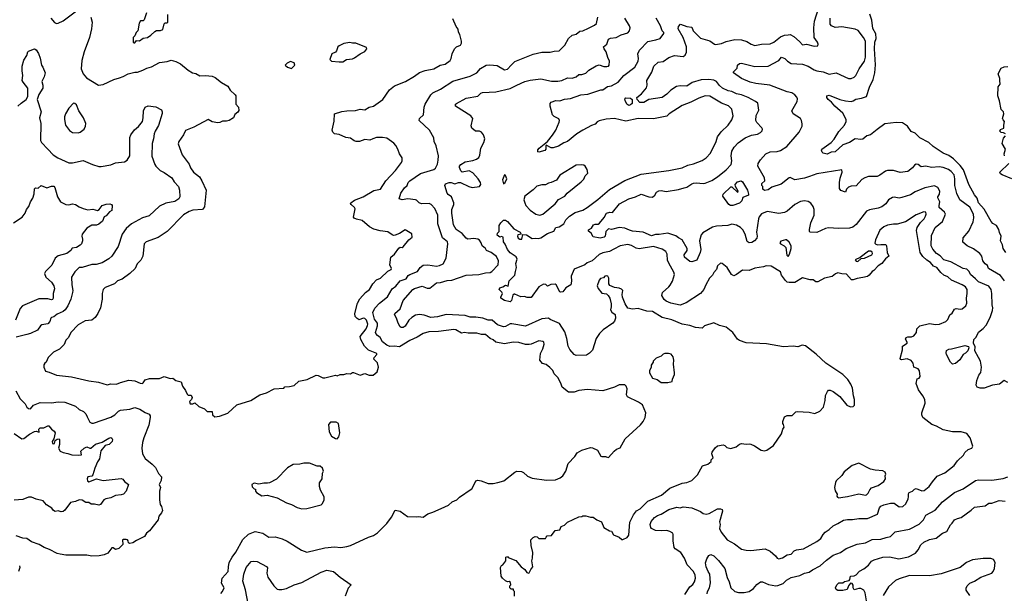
# Model space of a CAD drawing. Extents: x 1678759 to 1859541, y 384609 to 522867.
# Tile 457 of 466: x 1809641 to 1819946, y 500866 to 506871. Entities that reach past the tile are written whole.
import ezdxf

# ---------------------------------------------------------------- set-up
doc = ezdxf.new("R2010")
doc.units = 0

msp = doc.modelspace()

# ---------------------------------------------------------------- linework, layer by layer
at = {"layer": '0CON20XD'}
for points in [[(1819985, 503072), (1819945, 503093), (1819895, 503056), (1819824, 503046), (1819735, 503014), (1819695, 503013), (1819662, 503025), (1819653, 503045), (1819658, 503095), (1819679, 503151), (1819702, 503178), (1819708, 503235), (1819696, 503296), (1819675, 503333), (1819638, 503405), (1819641, 503445), (1819624, 503484), (1819628, 503522), (1819651, 503549), (1819675, 503599), (1819725, 503637), (1819756, 503674), (1819798, 503755), (1819823, 503827), (1819828, 503855), (1819819, 503885), (1819816, 504006), (1819809, 504045), (1819783, 504083), (1819675, 504125), (1819645, 504158), (1819592, 504202), (1819577, 504235), (1819555, 504258), (1819515, 504266), (1819386, 504336), (1819315, 504357), (1819275, 504398), (1819237, 504425), (1819198, 504468), (1819182, 504505), (1819183, 504613), (1819223, 504695), (1819301, 504759), (1819330, 504835), (1819321, 504855), (1819266, 504906), (1819264, 504925), (1819272, 504965), (1819249, 505005), (1819249, 505015), (1819269, 505045), (1819271, 505075), (1819252, 505115), (1819215, 505130), (1819115, 505111), (1819015, 505068), (1818965, 505038), (1818875, 505009), (1818845, 505004), (1818795, 505013), (1818775, 505010), (1818735, 504984), (1818705, 504944), (1818665, 504913), (1818625, 504897), (1818535, 504882), (1818504, 504866), (1818395, 504728), (1818361, 504699), (1818325, 504689), (1818210, 504685), (1818105, 504693), (1818074, 504686), (1817985, 504643), (1817915, 504647), (1817909, 504655), (1817909, 504675), (1817923, 504745), (1817955, 504825), (1817955, 504885), (1817947, 504915), (1817920, 504950), (1817895, 504967), (1817855, 504974), (1817815, 504966), (1817755, 504937), (1817674, 504865), (1817645, 504851), (1817585, 504843), (1817466, 504864), (1817405, 504838), (1817382, 504808), (1817373, 504787), (1817354, 504645), (1817359, 504605), (1817355, 504585), (1817332, 504555), (1817305, 504538), (1817275, 504534), (1817255, 504549), (1817233, 504625), (1817209, 504671), (1817186, 504696), (1817145, 504721), (1817095, 504729), (1817052, 504718), (1816935, 504708), (1816891, 504699), (1816791, 504639), (1816773, 504617), (1816757, 504555), (1816770, 504465), (1816764, 504435), (1816730, 504355), (1816675, 504336), (1816655, 504339), (1816601, 504385), (1816595, 504408), (1816626, 504455), (1816626, 504475), (1816576, 504565), (1816535, 504587), (1816509, 504609), (1816425, 504636), (1816335, 504621), (1816295, 504623), (1816255, 504609), (1816165, 504647), (1816055, 504657), (1816022, 504668), (1815975, 504687), (1815915, 504697), (1815835, 504673), (1815805, 504682), (1815775, 504652), (1815770, 504605), (1815760, 504595), (1815715, 504583), (1815645, 504597), (1815624, 504635), (1815595, 504658), (1815595, 504672), (1815625, 504687), (1815646, 504724), (1815665, 504732), (1815695, 504732), (1815709, 504741), (1815759, 504801), (1815784, 504845), (1815817, 504857), (1815845, 504852), (1815918, 504942), (1816015, 504996), (1816085, 505017), (1816144, 505046), (1816225, 505016), (1816265, 505014), (1816289, 505035), (1816306, 505065), (1816331, 505079), (1816355, 505082), (1816408, 505072), (1816536, 505094), (1816595, 505111), (1816622, 505118), (1816675, 505153), (1816695, 505160), (1816725, 505163), (1816795, 505156), (1816815, 505161), (1816885, 505187), (1816945, 505225), (1817035, 505299), (1817086, 505355), (1817096, 505395), (1817089, 505445), (1817096, 505495), (1817118, 505535), (1817160, 505580), (1817235, 505634), (1817299, 505661), (1817365, 505674), (1817395, 505689), (1817412, 505708), (1817414, 505725), (1817408, 505738), (1817355, 505796), (1817345, 505815), (1817351, 505869), (1817376, 505925), (1817366, 505996), (1817344, 506015), (1817265, 506057), (1817195, 506083), (1817145, 506093), (1817095, 506119), (1817055, 506125), (1816996, 506155), (1816965, 506182), (1816933, 506223), (1816907, 506237), (1816855, 506245), (1816775, 506241), (1816678, 506212), (1816625, 506175), (1816555, 506180), (1816515, 506173), (1816455, 506133), (1816415, 506092), (1816365, 506055), (1816225, 506036), (1816175, 506004), (1816133, 506005), (1816103, 506035), (1816102, 506055), (1816148, 506095), (1816201, 506159), (1816209, 506185), (1816206, 506235), (1816259, 506321), (1816280, 506385), (1816325, 506426), (1816375, 506432), (1816435, 506475), (1816493, 506495), (1816585, 506484), (1816605, 506501), (1816620, 506530), (1816621, 506585), (1816587, 506685), (1816532, 506775), (1816535, 506800), (1816557, 506823), (1816625, 506800), (1816675, 506791), (1816689, 506755), (1816765, 506678), (1816865, 506648), (1816912, 506615), (1816925, 506612), (1816985, 506623), (1817035, 506644), (1817125, 506662), (1817195, 506659), (1817253, 506643), (1817296, 506615), (1817335, 506600), (1817405, 506615), (1817495, 506618), (1817535, 506634), (1817605, 506692), (1817645, 506708), (1817683, 506713), (1817706, 506716), (1817745, 506696), (1817804, 506644), (1817835, 506609), (1817875, 506614), (1817955, 506594), (1817994, 506596), (1817998, 506615), (1817993, 506635), (1817957, 506685), (1817953, 506785), (1817960, 506855), (1818029, 507075)], [(1809967, 506885), (1810005, 506840), (1810025, 506831), (1810045, 506834), (1810095, 506859), (1810265, 506984)], [(1810967, 506943), (1810945, 506870), (1810935, 506860), (1810905, 506858), (1810892, 506835), (1810878, 506755), (1810860, 506735), (1810848, 506702), (1810830, 506685), (1810830, 506635), (1810835, 506630), (1810845, 506630), (1810865, 506652), (1810895, 506650), (1810932, 506678), (1810978, 506685), (1811015, 506707), (1811054, 506746), (1811074, 506756), (1811115, 506758), (1811141, 506769), (1811155, 506828), (1811165, 506837), (1811185, 506838), (1811190, 506845), (1811193, 506925)], [(1819963, 504435), (1819933, 504475), (1819928, 504515), (1819908, 504555), (1819914, 504605), (1819895, 504642), (1819890, 504675), (1819864, 504715), (1819825, 504739), (1819808, 504758), (1819735, 504888), (1819677, 504955), (1819664, 505004), (1819635, 505036), (1819576, 505145), (1819518, 505298), (1819485, 505343), (1819415, 505415), (1819365, 505450), (1819305, 505475), (1819203, 505543), (1819155, 505584), (1819064, 505634), (1819015, 505682), (1818970, 505700), (1818934, 505755), (1818880, 505790), (1818816, 505796), (1818695, 505779), (1818615, 505722), (1818545, 505666), (1818509, 505655), (1818465, 505621), (1818445, 505616), (1818385, 505622), (1818325, 505585), (1818258, 505562), (1818175, 505489), (1818136, 505484), (1818094, 505464), (1818050, 505475), (1818040, 505485), (1818033, 505505), (1818038, 505515), (1818136, 505584), (1818165, 505620), (1818215, 505700), (1818275, 505766), (1818292, 505805), (1818291, 505825), (1818255, 505891), (1818174, 505965), (1818139, 506009), (1818104, 506035), (1818090, 506055), (1818088, 506075), (1818115, 506082), (1818225, 506034), (1818285, 506021), (1818345, 506016), (1818365, 506021), (1818392, 506038), (1818452, 506048), (1818505, 506067), (1818535, 506165), (1818575, 506246), (1818592, 506315), (1818598, 506398), (1818587, 506565), (1818592, 506635), (1818606, 506675), (1818603, 506723), (1818569, 506779), (1818561, 506865), (1818539, 506929)], [(1810386, 506896), (1810399, 506845), (1810393, 506775), (1810372, 506685), (1810316, 506535), (1810292, 506445), (1810286, 506355), (1810304, 506304), (1810341, 506261), (1810466, 506186), (1810516, 506194), (1810628, 506245), (1810687, 506263), (1810724, 506276), (1810775, 506304), (1810845, 506322), (1810875, 506323), (1810929, 506341), (1810973, 506365), (1811022, 506378), (1811105, 506421), (1811185, 506434), (1811225, 506447), (1811275, 506433), (1811325, 506407), (1811405, 506341), (1811450, 506315), (1811485, 506308), (1811525, 506282), (1811585, 506287), (1811655, 506278), (1811686, 506266), (1811752, 506212), (1811818, 506175), (1811844, 506134), (1811898, 506085), (1811903, 506073), (1811902, 505985), (1811932, 505955), (1811935, 505920), (1811926, 505904), (1811892, 505878), (1811880, 505845), (1811835, 505817), (1811805, 505808), (1811765, 505808), (1811737, 505793), (1811715, 505792), (1811655, 505800), (1811615, 505827), (1811464, 505746), (1811375, 505712), (1811354, 505665), (1811306, 505594), (1811301, 505571), (1811340, 505455), (1811415, 505360), (1811430, 505320), (1811459, 505275), (1811522, 505225), (1811548, 505185), (1811594, 505085), (1811577, 504913), (1811555, 504884), (1811455, 504878), (1811415, 504862), (1811355, 504827), (1811185, 504652), (1811089, 504591), (1810966, 504546), (1810944, 504525), (1810931, 504395), (1810908, 504355), (1810871, 504315), (1810850, 504265), (1810795, 504214), (1810715, 504156), (1810665, 504137), (1810635, 504106), (1810535, 504066), (1810516, 504045), (1810504, 504005), (1810504, 503945), (1810488, 503855), (1810460, 503795), (1810431, 503755), (1810395, 503726), (1810325, 503720), (1810252, 503678), (1810178, 503595), (1810152, 503545), (1810124, 503515), (1810108, 503472), (1810057, 503423), (1809995, 503389), (1809940, 503335), (1809918, 503285), (1809904, 503276), (1809893, 503257), (1809893, 503235), (1809912, 503192), (1809950, 503180), (1810028, 503148), (1810185, 503131), (1810365, 503089), (1810465, 503078), (1810555, 503049), (1810595, 503059), (1810655, 503057), (1810695, 503074), (1810785, 503098), (1810845, 503092), (1810902, 503065), (1810925, 503061), (1810935, 503068), (1810955, 503100), (1811000, 503115), (1811105, 503114), (1811155, 503136), (1811215, 503116), (1811245, 503117), (1811277, 503095), (1811330, 503080), (1811346, 503036), (1811378, 502988), (1811395, 502950), (1811405, 502940), (1811435, 502940), (1811440, 502935), (1811448, 502915), (1811440, 502895), (1811420, 502875), (1811425, 502850), (1811455, 502850), (1811475, 502860), (1811515, 502820), (1811577, 502797), (1811605, 502770), (1811655, 502770), (1811660, 502735), (1811682, 502712), (1811731, 502719), (1811818, 502752), (1811915, 502838), (1812060, 502885), (1812155, 502944), (1812226, 502964), (1812305, 503007), (1812405, 503012), (1812415, 503028), (1812465, 503030), (1812515, 503042), (1812564, 503086), (1812650, 503105), (1812745, 503150), (1812766, 503146), (1812813, 503123), (1812835, 503123), (1812945, 503148), (1812965, 503142), (1812995, 503158), (1813035, 503158), (1813065, 503168), (1813105, 503162), (1813123, 503177), (1813135, 503178), (1813205, 503148), (1813255, 503168), (1813298, 503148), (1813342, 503148), (1813382, 503185), (1813398, 503235), (1813385, 503280), (1813348, 503318), (1813350, 503335), (1813380, 503365), (1813380, 503375), (1813291, 503411), (1813251, 503455), (1813213, 503523), (1813205, 503555), (1813266, 503635), (1813282, 503668), (1813284, 503685), (1813272, 503725), (1813255, 503743), (1813235, 503745), (1813195, 503730), (1813172, 503742), (1813151, 503765), (1813150, 503795), (1813178, 503905), (1813201, 503949), (1813260, 504015), (1813304, 504046), (1813337, 504105), (1813375, 504146), (1813417, 504165), (1813493, 504237), (1813528, 504255), (1813533, 504265), (1813514, 504305), (1813527, 504385), (1813565, 504415), (1813610, 504480), (1813625, 504489), (1813645, 504486), (1813655, 504492), (1813715, 504567), (1813748, 504595), (1813745, 504630), (1813675, 504672), (1813618, 504632), (1813570, 504615), (1813555, 504612), (1813538, 504618), (1813495, 504650), (1813415, 504660), (1813348, 504678), (1813304, 504704), (1813225, 504770), (1813165, 504781), (1813142, 504792), (1813134, 504804), (1813152, 504892), (1813145, 504906), (1813110, 504935), (1813104, 504945), (1813106, 504955), (1813145, 504981), (1813235, 505015), (1813349, 505081), (1813419, 505095), (1813475, 505185), (1813575, 505291), (1813636, 505375), (1813644, 505395), (1813643, 505425), (1813617, 505465), (1813600, 505515), (1813579, 505555), (1813558, 505578), (1813485, 505629), (1813437, 505637), (1813375, 505638), (1813337, 505623), (1813305, 505609), (1813255, 505617), (1813197, 505597), (1813164, 505594), (1813142, 505602), (1813105, 505630), (1813055, 505637), (1812985, 505670), (1812935, 505676), (1812919, 505695), (1812912, 505715), (1812933, 505807), (1812937, 505885), (1813012, 505908), (1813065, 505918), (1813155, 505921), (1813206, 505934), (1813253, 505927), (1813300, 505955), (1813345, 505966), (1813443, 506037), (1813513, 506135), (1813565, 506180), (1813680, 506225), (1813775, 506278), (1813825, 506318), (1813885, 506339), (1813975, 506358), (1814043, 506395), (1814094, 506406), (1814146, 506445), (1814158, 506465), (1814166, 506514), (1814192, 506565), (1814214, 506586), (1814255, 506603), (1814266, 506625), (1814266, 506646), (1814249, 506715), (1814235, 506740), (1814232, 506772), (1814210, 506800), (1814175, 506878)], [(1813801, 503549), (1813725, 503514), (1813615, 503445), (1813565, 503452), (1813515, 503450), (1813485, 503462), (1813437, 503497), (1813415, 503545), (1813385, 503565), (1813368, 503585), (1813366, 503596), (1813385, 503665), (1813385, 503695), (1813356, 503735), (1813338, 503805), (1813358, 503852), (1813408, 503905), (1813490, 503970), (1813541, 504055), (1813579, 504081), (1813625, 504136), (1813685, 504159), (1813708, 504192), (1813725, 504205), (1813805, 504234), (1813833, 504277), (1813865, 504302), (1813914, 504304), (1814005, 504292), (1814034, 504296), (1814075, 504315), (1814104, 504375), (1814123, 504525), (1814118, 504545), (1814066, 504586), (1814018, 504735), (1814016, 504825), (1813987, 504895), (1813947, 504935), (1813928, 504945), (1813845, 504943), (1813823, 504953), (1813795, 504981), (1813785, 504984), (1813705, 504994), (1813645, 504984), (1813612, 504995), (1813631, 505055), (1813668, 505112), (1813696, 505135), (1813708, 505165), (1813725, 505185), (1813835, 505262), (1813975, 505304), (1813992, 505315), (1814013, 505357), (1814021, 505401), (1814025, 505444), (1814000, 505550), (1813980, 505595), (1813974, 505635), (1813929, 505715), (1813823, 505815), (1813827, 505835), (1813866, 505874), (1813874, 505954), (1813886, 505985), (1813945, 506084), (1813966, 506105), (1814045, 506142), (1814175, 506227), (1814355, 506280), (1814426, 506315), (1814465, 506361), (1814525, 506396), (1814562, 506398), (1814640, 506390), (1814715, 506346), (1814745, 506354), (1814785, 506394), (1814825, 506432), (1815015, 506511), (1815105, 506529), (1815195, 506529), (1815235, 506540), (1815288, 506545), (1815347, 506605), (1815386, 506674), (1815425, 506710), (1815465, 506720), (1815505, 506749), (1815535, 506754), (1815595, 506782), (1815657, 506813), (1815678, 506832), (1815692, 506898)], [(1816625, 502027), (1816675, 502046), (1816734, 502105), (1816788, 502202), (1816845, 502218), (1816880, 502245), (1816880, 502265), (1816900, 502285), (1816887, 502325), (1816890, 502345), (1816921, 502389), (1816945, 502410), (1817005, 502420), (1817020, 502415), (1817043, 502393), (1817085, 502382), (1817140, 502400), (1817175, 502427), (1817195, 502433), (1817245, 502427), (1817275, 502430), (1817295, 502428), (1817331, 502411), (1817403, 502363), (1817435, 502358), (1817460, 502365), (1817532, 502415), (1817613, 502535), (1817627, 502585), (1817643, 502607), (1817637, 502635), (1817628, 502645), (1817628, 502665), (1817647, 502713), (1817675, 502728), (1817725, 502728), (1817764, 502766), (1817779, 502771), (1817905, 502763), (1817965, 502750), (1818015, 502773), (1818053, 502815), (1818070, 502885), (1818074, 502936), (1818095, 502980), (1818108, 502992), (1818125, 502992), (1818155, 502978), (1818226, 502926), (1818297, 502837), (1818335, 502818), (1818365, 502820), (1818380, 502835), (1818380, 502895), (1818367, 502935), (1818359, 503015), (1818341, 503055), (1818309, 503105), (1818255, 503155), (1818079, 503275), (1817978, 503368), (1817866, 503456), (1817832, 503462), (1817785, 503447), (1817735, 503454), (1817635, 503448), (1817457, 503477), (1817245, 503489), (1817175, 503512), (1817155, 503527), (1817129, 503561), (1817105, 503598), (1817035, 503653), (1816965, 503670), (1816907, 503697), (1816810, 503665), (1816785, 503640), (1816715, 503647), (1816655, 503671), (1816575, 503683), (1816468, 503728), (1816365, 503755), (1816265, 503816), (1816205, 503818), (1816115, 503846), (1816055, 503839), (1816005, 503850), (1815977, 503895), (1815950, 503965), (1815947, 503995), (1815953, 504035), (1815940, 504050), (1815915, 504062), (1815866, 504066), (1815817, 504087), (1815809, 504105), (1815806, 504165), (1815797, 504185), (1815785, 504191), (1815767, 504185), (1815750, 504170), (1815720, 504160), (1815705, 504143), (1815686, 504084), (1815695, 504057), (1815735, 504008), (1815782, 504002), (1815802, 503985), (1815818, 503955), (1815832, 503895), (1815832, 503865), (1815824, 503834), (1815838, 503808), (1815872, 503785), (1815877, 503745), (1815867, 503715), (1815848, 503695), (1815747, 503623), (1815708, 503585), (1815676, 503534), (1815635, 503412), (1815605, 503380), (1815575, 503360), (1815465, 503356), (1815443, 503365), (1815400, 503420), (1815381, 503455), (1815367, 503535), (1815347, 503605), (1815292, 503692), (1815195, 503731), (1815175, 503745), (1815105, 503739), (1814935, 503664), (1814793, 503687), (1814775, 503687), (1814725, 503658), (1814705, 503655), (1814642, 503675), (1814585, 503726), (1814545, 503726), (1814490, 503745), (1814415, 503758), (1814355, 503758), (1814305, 503776), (1814105, 503785), (1814015, 503759), (1813945, 503752), (1813875, 503778), (1813825, 503784), (1813785, 503777), (1813746, 503755), (1813714, 503726), (1813675, 503664), (1813655, 503648), (1813635, 503647), (1813623, 503655), (1813601, 503695), (1813586, 503746), (1813563, 503783), (1813566, 503795), (1813623, 503845), (1813655, 503931), (1813755, 504045), (1813775, 504058), (1813855, 504083), (1813905, 504060), (1813935, 504059), (1814005, 504115), (1814045, 504119), (1814115, 504141), (1814165, 504144), (1814315, 504197), (1814445, 504202), (1814515, 504220), (1814565, 504225), (1814583, 504235), (1814649, 504305), (1814654, 504345), (1814631, 504391), (1814575, 504432), (1814526, 504456), (1814516, 504475), (1814483, 504503), (1814472, 504535), (1814452, 504562), (1814435, 504573), (1814395, 504581), (1814333, 504575), (1814314, 504585), (1814271, 504631), (1814210, 504675), (1814182, 504725), (1814165, 504845), (1814165, 504885), (1814185, 504935), (1814185, 504955), (1814161, 505015), (1814125, 505041), (1814116, 505055), (1814091, 505135), (1814098, 505152), (1814135, 505168), (1814157, 505167), (1814195, 505153), (1814235, 505166), (1814255, 505166), (1814343, 505123), (1814376, 505114), (1814455, 505124), (1814469, 505145), (1814465, 505168), (1814440, 505205), (1814385, 505267), (1814345, 505287), (1814274, 505274), (1814259, 505289), (1814244, 505325), (1814244, 505336), (1814260, 505355), (1814305, 505384), (1814385, 505397), (1814421, 505409), (1814445, 505428), (1814456, 505454), (1814469, 505525), (1814499, 505585), (1814509, 505625), (1814496, 505666), (1814474, 505695), (1814455, 505704), (1814413, 505705), (1814374, 505735), (1814368, 505758), (1814384, 505835), (1814364, 505865), (1814204, 505965), (1814204, 505985), (1814214, 505995), (1814315, 506049), (1814435, 506071), (1814468, 506102), (1814485, 506110), (1814625, 506117), (1814775, 506151), (1814843, 506187), (1814928, 506222), (1814985, 506238), (1815095, 506252), (1815207, 506227), (1815275, 506228), (1815315, 506234), (1815375, 506263), (1815425, 506258), (1815466, 506274), (1815495, 506296), (1815526, 506296), (1815565, 506312), (1815599, 506341), (1815673, 506387), (1815705, 506397), (1815755, 506381), (1815785, 506379), (1815804, 506385), (1815812, 506395), (1815814, 506435), (1815796, 506475), (1815780, 506535), (1815758, 506565), (1815752, 506585), (1815785, 506614), (1815804, 506666), (1815824, 506676), (1815885, 506686), (1815935, 506713), (1816005, 506733), (1816025, 506755), (1816030, 506785), (1816025, 506805), (1815974, 506885)], [(1817773, 501323), (1817845, 501332), (1817985, 501409), (1818025, 501439), (1818049, 501481), (1818073, 501507), (1818114, 501535), (1818155, 501574), (1818205, 501596), (1818265, 501633), (1818305, 501640), (1818358, 501638), (1818425, 501649), (1818515, 501651), (1818619, 501695), (1818640, 501760), (1818655, 501778), (1818687, 501793), (1818755, 501811), (1818795, 501809), (1818845, 501771), (1818885, 501774), (1818916, 501804), (1818940, 501855), (1818945, 501875), (1818942, 501908), (1818949, 501921), (1818985, 501934), (1819006, 501955), (1819025, 501962), (1819085, 501939), (1819109, 501941), (1819159, 501985), (1819196, 502034), (1819245, 502094), (1819324, 502126), (1819420, 502205), (1819455, 502254), (1819519, 502311), (1819535, 502340), (1819569, 502371), (1819606, 502384), (1819616, 502406), (1819590, 502495), (1819555, 502538), (1819495, 502557), (1819405, 502556), (1819306, 502576), (1819236, 502616), (1819188, 502635), (1819095, 502708), (1819084, 502734), (1819082, 502755), (1819118, 502855), (1819114, 502895), (1819094, 502935), (1819049, 502995), (1819023, 503063), (1819035, 503112), (1819055, 503119), (1819067, 503135), (1819059, 503195), (1819045, 503216), (1819001, 503235), (1818991, 503275), (1818973, 503303), (1818929, 503319), (1818871, 503311), (1818860, 503315), (1818857, 503325), (1818880, 503415), (1818882, 503455), (1818930, 503485), (1818930, 503495), (1818912, 503525), (1818920, 503545), (1818935, 503552), (1818975, 503551), (1818998, 503562), (1819028, 503595), (1819030, 503635), (1819064, 503666), (1819165, 503690), (1819225, 503681), (1819268, 503682), (1819335, 503710), (1819355, 503733), (1819375, 503782), (1819402, 503798), (1819425, 503842), (1819444, 503846), (1819485, 503839), (1819507, 503843), (1819543, 503877), (1819554, 503905), (1819550, 503955), (1819559, 504005), (1819556, 504045), (1819541, 504075), (1819507, 504097), (1819393, 504143), (1819355, 504178), (1819315, 504196), (1819283, 504223), (1819240, 504275), (1819205, 504292), (1819175, 504328), (1819135, 504354), (1819092, 504392), (1819066, 504435), (1819026, 504665), (1819033, 504697), (1819071, 504749), (1819107, 504785), (1819122, 504815), (1819128, 504835), (1819126, 504855), (1819105, 504861), (1819025, 504829), (1818913, 504755), (1818825, 504730), (1818785, 504732), (1818725, 504720), (1818685, 504702), (1818645, 504669), (1818599, 504565), (1818592, 504532), (1818602, 504522), (1818624, 504514), (1818655, 504519), (1818706, 504516), (1818713, 504503), (1818721, 504435), (1818738, 504395), (1818702, 504368), (1818663, 504317), (1818627, 504293), (1818580, 504245), (1818564, 504236), (1818532, 504195), (1818515, 504183), (1818465, 504173), (1818405, 504163), (1818365, 504147), (1818347, 504147), (1818296, 504206), (1818245, 504209), (1818205, 504221), (1818178, 504212), (1818145, 504181), (1818065, 504166), (1817995, 504128), (1817975, 504128), (1817945, 504147), (1817915, 504148), (1817835, 504168), (1817755, 504119), (1817695, 504119), (1817675, 504124), (1817655, 504139), (1817614, 504195), (1817603, 504233), (1817505, 504291), (1817455, 504294), (1817425, 504282), (1817335, 504270), (1817275, 504244), (1817205, 504248), (1817145, 504202), (1817115, 504191), (1817091, 504205), (1817046, 504275), (1816995, 504320), (1816975, 504323), (1816946, 504295), (1816934, 504255), (1816906, 504225), (1816892, 504195), (1816861, 504165), (1816822, 504095), (1816803, 504045), (1816767, 504005), (1816615, 503906), (1816555, 503883), (1816455, 503903), (1816408, 503925), (1816385, 503943), (1816362, 503985), (1816369, 504015), (1816435, 504073), (1816449, 504091), (1816474, 504135), (1816493, 504205), (1816489, 504229), (1816435, 504321), (1816423, 504355), (1816419, 504415), (1816404, 504445), (1816365, 504470), (1816275, 504496), (1816125, 504471), (1816095, 504478), (1816045, 504508), (1816005, 504517), (1815925, 504504), (1815861, 504469), (1815815, 504443), (1815745, 504431), (1815705, 504414), (1815632, 504348), (1815582, 504325), (1815557, 504303), (1815445, 504260), (1815412, 504185), (1815417, 504135), (1815410, 504095), (1815358, 504065), (1815325, 504022), (1815305, 504018), (1815295, 504022), (1815256, 504095), (1815245, 504101), (1815200, 504100), (1815165, 504080), (1815149, 504099), (1815125, 504102), (1815075, 504074), (1814996, 503964), (1814954, 503964), (1814925, 503973), (1814885, 503970), (1814825, 503998), (1814815, 503996), (1814804, 503986), (1814787, 503933), (1814775, 503917), (1814715, 503933), (1814678, 503955), (1814676, 503965), (1814694, 504005), (1814689, 504019), (1814672, 504032), (1814658, 504045), (1814665, 504064), (1814697, 504073), (1814725, 504091), (1814755, 504081), (1814764, 504136), (1814825, 504195), (1814829, 504235), (1814842, 504275), (1814835, 504320), (1814849, 504365), (1814838, 504388), (1814775, 504430), (1814748, 504465), (1814722, 504522), (1814706, 504545), (1814700, 504595), (1814685, 504600), (1814665, 504594), (1814640, 504615), (1814641, 504635), (1814659, 504655), (1814659, 504715), (1814676, 504744), (1814705, 504771), (1814725, 504771), (1814745, 504757), (1814813, 504683), (1814880, 504645), (1814890, 504625), (1814855, 504617), (1814851, 504605), (1814859, 504585), (1814875, 504572), (1814896, 504575), (1814908, 504622), (1814945, 504618), (1815005, 504580), (1815035, 504585), (1815068, 504582), (1815095, 504588), (1815164, 504634), (1815232, 504658), (1815251, 504695), (1815287, 504703), (1815336, 504735), (1815358, 504775), (1815396, 504814), (1815456, 504854), (1815535, 504878), (1815581, 504905), (1815693, 504987), (1815815, 505093), (1815975, 505187), (1816145, 505253), (1816435, 505291), (1816575, 505321), (1816635, 505349), (1816695, 505363), (1816785, 505396), (1816825, 505425), (1816871, 505475), (1816932, 505595), (1816943, 505645), (1816984, 505696), (1817058, 505765), (1817096, 505824), (1817107, 505865), (1817096, 505935), (1817059, 505969), (1816985, 505998), (1816865, 506069), (1816815, 506072), (1816751, 506049), (1816664, 506006), (1816575, 505974), (1816440, 505885), (1816415, 505862), (1816276, 505834), (1816115, 505837), (1815985, 505810), (1815865, 505837), (1815779, 505831), (1815705, 505812), (1815685, 505800), (1815665, 505777), (1815625, 505764), (1815534, 505716), (1815473, 505677), (1815375, 505597), (1815335, 505581), (1815282, 505548), (1815225, 505529), (1815205, 505531), (1815153, 505557), (1815148, 505552), (1815148, 505515), (1815139, 505501), (1815075, 505484), (1815065, 505488), (1815065, 505507), (1815079, 505525), (1815166, 505594), (1815219, 505661), (1815253, 505715), (1815289, 505799), (1815291, 505815), (1815283, 505833), (1815235, 505856), (1815217, 505875), (1815192, 505965), (1815195, 505994), (1815203, 506007), (1815254, 506026), (1815295, 506021), (1815345, 506038), (1815405, 506045), (1815515, 506083), (1815588, 506092), (1815725, 506138), (1815745, 506138), (1815795, 506170), (1815835, 506180), (1815905, 506216), (1815965, 506288), (1816079, 506375), (1816113, 506437), (1816117, 506465), (1816112, 506515), (1816127, 506553), (1816215, 506641), (1816300, 506660), (1816345, 506675), (1816384, 506725), (1816384, 506735), (1816364, 506755), (1816348, 506805), (1816301, 506885)], [(1819947, 504137), (1819905, 504193), (1819781, 504265), (1819769, 504299), (1819745, 504316), (1819723, 504345), (1819710, 504395), (1819690, 504425), (1819625, 504473), (1819559, 504505), (1819512, 504542), (1819515, 504588), (1819575, 504658), (1819622, 504755), (1819628, 504795), (1819625, 504835), (1819585, 504908), (1819482, 504985), (1819451, 505051), (1819428, 505135), (1819429, 505205), (1819422, 505245), (1819392, 505282), (1819362, 505302), (1819305, 505324), (1819265, 505331), (1819185, 505325), (1819125, 505336), (1819075, 505331), (1819045, 505355), (1819025, 505357), (1819005, 505347), (1818985, 505319), (1818935, 505283), (1818855, 505271), (1818785, 505293), (1818725, 505291), (1818704, 505286), (1818645, 505244), (1818615, 505231), (1818525, 505228), (1818485, 505217), (1818455, 505197), (1818395, 505133), (1818342, 505128), (1818315, 505117), (1818296, 505095), (1818283, 505067), (1818235, 505081), (1818223, 505103), (1818222, 505165), (1818229, 505211), (1818250, 505275), (1818245, 505298), (1817985, 505258), (1817908, 505228), (1817855, 505212), (1817755, 505194), (1817705, 505218), (1817695, 505216), (1817612, 505148), (1817514, 505116), (1817475, 505090), (1817435, 505082), (1817420, 505095), (1817420, 505125), (1817410, 505135), (1817410, 505155), (1817440, 505185), (1817438, 505215), (1817367, 505337), (1817372, 505365), (1817394, 505405), (1817450, 505465), (1817495, 505486), (1817570, 505490), (1817605, 505500), (1817669, 505545), (1817798, 505695), (1817830, 505755), (1817832, 505782), (1817824, 505815), (1817813, 505835), (1817736, 505886), (1817722, 505915), (1817780, 506015), (1817782, 506042), (1817775, 506060), (1817754, 506085), (1817724, 506104), (1817675, 506114), (1817491, 506185), (1817345, 506203), (1817285, 506217), (1817196, 506256), (1817111, 506315), (1817111, 506325), (1817149, 506365), (1817155, 506396), (1817175, 506411), (1817195, 506414), (1817335, 506379), (1817475, 506383), (1817587, 506443), (1817615, 506477), (1817648, 506465), (1817678, 506435), (1817715, 506413), (1817835, 506406), (1817895, 506384), (1817955, 506345), (1817985, 506335), (1818050, 506325), (1818115, 506301), (1818185, 506314), (1818314, 506255), (1818345, 506254), (1818375, 506268), (1818393, 506285), (1818427, 506355), (1818484, 506436), (1818493, 506477), (1818495, 506645), (1818473, 506685), (1818417, 506757), (1818385, 506772), (1818245, 506796), (1818175, 506789), (1818138, 506808), (1818123, 506825), (1818125, 506885)], [(1812985, 506428), (1813025, 506430), (1813060, 506455), (1813125, 506461), (1813145, 506470), (1813205, 506513), (1813252, 506538), (1813273, 506565), (1813271, 506581), (1813160, 506625), (1813126, 506624), (1813095, 506631), (1813035, 506623), (1812985, 506598), (1812972, 506585), (1812958, 506545), (1812945, 506532), (1812908, 506515), (1812888, 506455), (1812905, 506438), (1812985, 506428)], [(1809623, 505967), (1809655, 505996), (1809709, 506035), (1809726, 506065), (1809726, 506155), (1809677, 506215), (1809668, 506235), (1809674, 506285), (1809666, 506335), (1809667, 506383), (1809685, 506448), (1809717, 506495), (1809725, 506535), (1809735, 506542), (1809795, 506565), (1809812, 506555), (1809838, 506518), (1809855, 506469), (1809869, 506395), (1809885, 506373), (1809907, 506315), (1809898, 506272), (1809873, 506225), (1809885, 506185), (1809882, 506155), (1809843, 506087), (1809825, 506035), (1809866, 505906), (1809848, 505845), (1809864, 505785), (1809860, 505605), (1809869, 505585), (1809934, 505514), (1809990, 505455), (1810040, 505425), (1810155, 505373), (1810195, 505371), (1810305, 505396), (1810404, 505354), (1810470, 505335), (1810495, 505334), (1810595, 505351), (1810645, 505374), (1810737, 505383), (1810765, 505400), (1810793, 505445), (1810793, 505637), (1810806, 505665), (1810843, 505717), (1810885, 505753), (1810925, 505805), (1810935, 505845), (1810938, 505915), (1810954, 505955), (1810985, 505969), (1811065, 505960), (1811125, 505926), (1811134, 505905), (1811133, 505887), (1811095, 505763), (1811058, 505705), (1811050, 505675), (1811043, 505625), (1811027, 505575), (1811025, 505442), (1811054, 505355), (1811066, 505336), (1811113, 505293), (1811155, 505271), (1811235, 505215), (1811258, 505175), (1811302, 505125), (1811315, 505085), (1811317, 505015), (1811306, 504995), (1811265, 504968), (1811171, 504949), (1811105, 504919), (1810995, 504818), (1810926, 504795), (1810812, 504735), (1810756, 504685), (1810715, 504625), (1810672, 504495), (1810604, 504395), (1810575, 504366), (1810506, 504324), (1810442, 504308), (1810395, 504307), (1810295, 504278), (1810263, 504277), (1810219, 504231), (1810182, 504175), (1810186, 504095), (1810198, 504035), (1810195, 504015), (1810175, 503944), (1810145, 503875), (1810117, 503833), (1810095, 503815), (1810032, 503788), (1809998, 503762), (1809975, 503753), (1809966, 503745), (1809958, 503712), (1809935, 503686), (1809873, 503677), (1809858, 503665), (1809829, 503621), (1809755, 503586), (1809715, 503574), (1809603, 503547)], [(1812485, 506360), (1812520, 506395), (1812515, 506420), (1812475, 506432), (1812440, 506415), (1812420, 506395), (1812443, 506373), (1812485, 506360)], [(1819958, 505675), (1819937, 505687), (1819915, 505690), (1819900, 505705), (1819905, 505720), (1819940, 505735), (1819940, 505765), (1819950, 505805), (1819933, 505823), (1819928, 505838), (1819942, 505885), (1819937, 505905), (1819915, 505930), (1819897, 506023), (1819877, 506075), (1819881, 506169), (1819902, 506195), (1819903, 506205), (1819898, 506225), (1819901, 506255), (1819883, 506305), (1819915, 506362), (1819945, 506378), (1819985, 506380)], [(1810254, 505686), (1810275, 505692), (1810316, 505725), (1810330, 505755), (1810332, 505785), (1810310, 505845), (1810260, 505915), (1810235, 505980), (1810220, 505995), (1810205, 505998), (1810157, 505945), (1810121, 505885), (1810111, 505855), (1810109, 505825), (1810121, 505765), (1810162, 505712), (1810195, 505690), (1810254, 505686)], [(1816015, 505974), (1815997, 505985), (1815977, 506025), (1815975, 506040), (1815985, 506052), (1816035, 506049), (1816051, 506035), (1816052, 505995), (1816035, 505980), (1816015, 505974)], [(1819948, 505445), (1819945, 505465), (1819958, 505515), (1819923, 505575), (1819938, 505632), (1819960, 505655)], [(1815085, 504826), (1815115, 504834), (1815247, 504943), (1815281, 504989), (1815347, 505025), (1815370, 505055), (1815518, 505172), (1815545, 505200), (1815560, 505235), (1815588, 505265), (1815582, 505302), (1815558, 505338), (1815547, 505347), (1815521, 505351), (1815465, 505349), (1815295, 505243), (1815258, 505192), (1815205, 505166), (1815175, 505161), (1815145, 505142), (1815105, 505143), (1815055, 505129), (1815015, 505089), (1814927, 505025), (1814919, 504985), (1814928, 504955), (1814940, 504925), (1814985, 504876), (1815045, 504836), (1815085, 504826)], [(1820024, 505204), (1819925, 505246), (1819908, 505258), (1819900, 505275), (1819993, 505365)], [(1814705, 505152), (1814724, 505166), (1814739, 505205), (1814725, 505241), (1814715, 505248), (1814694, 505195), (1814705, 505152)], [(1817105, 504924), (1817080, 504925), (1817062, 504935), (1817002, 505022), (1817004, 505045), (1817085, 505120), (1817095, 505120), (1817158, 505062), (1817160, 505075), (1817133, 505123), (1817131, 505145), (1817155, 505174), (1817194, 505184), (1817207, 505175), (1817257, 505085), (1817270, 505045), (1817268, 505035), (1817210, 505010), (1817198, 504975), (1817175, 504951), (1817105, 504924)], [(1809575, 504746), (1809668, 504802), (1809700, 504845), (1809713, 504885), (1809736, 504915), (1809754, 504965), (1809778, 505002), (1809792, 505048), (1809795, 505100), (1809805, 505112), (1809835, 505106), (1809865, 505136), (1809925, 505112), (1809975, 505129), (1809998, 505128), (1810010, 505115), (1810038, 505015), (1810069, 504965), (1810125, 504936), (1810155, 504934), (1810195, 504942), (1810224, 504936), (1810262, 504912), (1810305, 504895), (1810355, 504880), (1810405, 504887), (1810455, 504872), (1810473, 504885), (1810505, 504927), (1810545, 504941), (1810585, 504944), (1810602, 504935), (1810608, 504925), (1810607, 504873), (1810581, 504859), (1810545, 504819), (1810524, 504806), (1810509, 504761), (1810470, 504730), (1810445, 504719), (1810395, 504720), (1810345, 504690), (1810294, 504625), (1810290, 504605), (1810300, 504575), (1810299, 504555), (1810288, 504525), (1810275, 504512), (1810235, 504487), (1810190, 504480), (1810175, 504454), (1810135, 504424), (1810045, 504399), (1810014, 504375), (1809978, 504302), (1809912, 504235), (1809902, 504215), (1809914, 504175), (1809975, 504123), (1809998, 504085), (1810004, 504055), (1809991, 504005), (1809992, 503955), (1809985, 503941), (1809975, 503937), (1809935, 503948), (1809890, 503950), (1809842, 503948), (1809671, 503875), (1809645, 503849), (1809597, 503725)], [(1817685, 504392), (1817698, 504415), (1817714, 504475), (1817714, 504505), (1817695, 504542), (1817668, 504568), (1817655, 504568), (1817609, 504551), (1817598, 504535), (1817604, 504524), (1817642, 504502), (1817660, 504485), (1817671, 504405), (1817685, 504392)], [(1818415, 504341), (1818450, 504370), (1818482, 504375), (1818559, 504411), (1818566, 504424), (1818565, 504438), (1818549, 504449), (1818525, 504446), (1818439, 504381), (1818384, 504356), (1818395, 504342), (1818415, 504341)], [(1811745, 500864), (1811763, 500885), (1811781, 500925), (1811753, 500974), (1811760, 501025), (1811822, 501095), (1811825, 501145), (1811835, 501188), (1811865, 501245), (1811904, 501296), (1811975, 501429), (1812035, 501484), (1812105, 501512), (1812187, 501495), (1812250, 501455), (1812315, 501458), (1812390, 501435), (1812442, 501412), (1812589, 501319), (1812645, 501297), (1812835, 501341), (1812935, 501352), (1813003, 501347), (1813065, 501356), (1813105, 501368), (1813292, 501455), (1813345, 501472), (1813385, 501498), (1813484, 501596), (1813533, 501665), (1813572, 501738), (1813622, 501725), (1813701, 501671), (1813795, 501667), (1813815, 501672), (1813865, 501664), (1813912, 501698), (1813966, 501714), (1814052, 501755), (1814130, 501790), (1814168, 501825), (1814215, 501843), (1814246, 501874), (1814366, 501955), (1814378, 501965), (1814417, 502043), (1814435, 502050), (1814470, 502045), (1814545, 502016), (1814595, 502016), (1814645, 502026), (1814707, 502045), (1814825, 502136), (1814845, 502144), (1814895, 502142), (1814915, 502132), (1814955, 502093), (1815005, 502071), (1815155, 502052), (1815250, 502055), (1815298, 502075), (1815327, 502095), (1815357, 502145), (1815383, 502225), (1815453, 502297), (1815475, 502338), (1815525, 502363), (1815615, 502392), (1815635, 502390), (1815688, 502365), (1815725, 502303), (1815735, 502298), (1815775, 502300), (1815780, 502295), (1815805, 502288), (1815862, 502355), (1815886, 502374), (1815925, 502388), (1815979, 502485), (1816140, 502630), (1816165, 502663), (1816189, 502705), (1816196, 502755), (1816158, 502838), (1816118, 502868), (1816004, 502924), (1815992, 502945), (1815998, 503005), (1815990, 503035), (1815975, 503050), (1815915, 503047), (1815865, 503024), (1815744, 502986), (1815585, 503000), (1815495, 502988), (1815445, 502972), (1815385, 502972), (1815318, 503025), (1815305, 503066), (1815275, 503124), (1815236, 503165), (1815220, 503200), (1815189, 503229), (1815151, 503261), (1815113, 503273), (1815084, 503305), (1815091, 503375), (1815117, 503425), (1815130, 503475), (1815128, 503495), (1815115, 503502), (1815075, 503508), (1814996, 503474), (1814975, 503470), (1814935, 503471), (1814865, 503490), (1814806, 503496), (1814715, 503476), (1814626, 503496), (1814595, 503520), (1814565, 503533), (1814515, 503574), (1814475, 503574), (1814425, 503590), (1814335, 503589), (1814295, 503595), (1814265, 503591), (1814205, 503624), (1814185, 503627), (1814025, 503608), (1813925, 503605), (1813865, 503586), (1813801, 503549)], [(1819405, 503266), (1819385, 503286), (1819342, 503365), (1819338, 503385), (1819342, 503408), (1819365, 503421), (1819395, 503424), (1819535, 503460), (1819570, 503449), (1819576, 503435), (1819564, 503405), (1819540, 503380), (1819515, 503365), (1819481, 503309), (1819435, 503273), (1819405, 503266)], [(1816425, 503073), (1816470, 503085), (1816473, 503107), (1816493, 503155), (1816496, 503175), (1816484, 503265), (1816488, 503308), (1816481, 503341), (1816458, 503368), (1816433, 503377), (1816395, 503377), (1816375, 503368), (1816355, 503348), (1816303, 503327), (1816270, 503295), (1816270, 503285), (1816250, 503255), (1816250, 503235), (1816232, 503195), (1816232, 503175), (1816265, 503118), (1816314, 503104), (1816355, 503073), (1816425, 503073)], [(1809601, 502985), (1809645, 502903), (1809698, 502848), (1809716, 502815), (1809735, 502800), (1809755, 502799), (1809785, 502836), (1809856, 502864), (1809975, 502860), (1810045, 502869), (1810115, 502866), (1810225, 502824), (1810265, 502792), (1810309, 502769), (1810334, 502744), (1810348, 502712), (1810376, 502656), (1810395, 502646), (1810414, 502646), (1810595, 502711), (1810637, 502733), (1810675, 502772), (1810695, 502784), (1810795, 502795), (1810845, 502811), (1810899, 502795), (1810955, 502760), (1810995, 502743), (1811006, 502725), (1811008, 502705), (1810993, 502627), (1810939, 502495), (1810927, 502445), (1810921, 502385), (1810928, 502325), (1810955, 502276), (1811028, 502218), (1811062, 502182), (1811095, 502120), (1811125, 502085), (1811122, 502048), (1811100, 502005), (1811114, 501974), (1811106, 501934), (1811103, 501845), (1811111, 501795), (1811124, 501774), (1811136, 501734), (1811125, 501708), (1811097, 501675), (1811090, 501635), (1811000, 501520), (1810970, 501495), (1810949, 501461), (1810865, 501420), (1810825, 501394), (1810795, 501388), (1810780, 501395), (1810776, 501416), (1810768, 501425), (1810755, 501431), (1810725, 501430), (1810718, 501425), (1810722, 501378), (1810678, 501335), (1810645, 501324), (1810621, 501341), (1810605, 501342), (1810565, 501287), (1810525, 501269), (1810472, 501258), (1810395, 501254), (1810345, 501264), (1810125, 501266), (1810065, 501276), (1810034, 501284), (1809952, 501325), (1809896, 501346), (1809845, 501376), (1809765, 501404), (1809715, 501440), (1809675, 501443), (1809605, 501469)], [(1809585, 502538), (1809665, 502485), (1809685, 502488), (1809745, 502532), (1809795, 502559), (1809815, 502562), (1809845, 502552), (1809841, 502585), (1809855, 502599), (1809895, 502600), (1809935, 502621), (1809945, 502619), (1809974, 502584), (1810001, 502565), (1810012, 502545), (1809997, 502483), (1809982, 502455), (1809983, 502435), (1809995, 502430), (1810005, 502435), (1810014, 502466), (1810035, 502480), (1810053, 502483), (1810058, 502478), (1810057, 502425), (1810048, 502385), (1810064, 502355), (1810095, 502339), (1810145, 502331), (1810186, 502316), (1810258, 502312), (1810288, 502315), (1810282, 502355), (1810315, 502386), (1810345, 502399), (1810375, 502385), (1810385, 502386), (1810435, 502426), (1810503, 502447), (1810575, 502490), (1810595, 502496), (1810605, 502490), (1810612, 502475), (1810608, 502455), (1810578, 502425), (1810535, 502412), (1810491, 502359), (1810477, 502275), (1810456, 502244), (1810426, 502175), (1810406, 502105), (1810395, 502094), (1810353, 502085), (1810346, 502065), (1810352, 502045), (1810365, 502034), (1810445, 502064), (1810515, 502046), (1810705, 502067), (1810721, 502061), (1810738, 502038), (1810780, 502005), (1810756, 501934), (1810728, 501905), (1810705, 501897), (1810645, 501890), (1810594, 501866), (1810544, 501856)], [(1812965, 502482), (1812983, 502505), (1812991, 502545), (1812977, 502645), (1812955, 502658), (1812895, 502658), (1812873, 502635), (1812880, 502555), (1812905, 502512), (1812945, 502488), (1812965, 502482)], [(1812595, 501751), (1812645, 501754), (1812798, 501792), (1812810, 501805), (1812828, 501845), (1812828, 501875), (1812788, 501945), (1812778, 501985), (1812778, 502022), (1812807, 502063), (1812810, 502125), (1812820, 502145), (1812810, 502175), (1812787, 502197), (1812755, 502198), (1812675, 502228), (1812615, 502227), (1812573, 502217), (1812505, 502213), (1812445, 502180), (1812328, 502062), (1812255, 502022), (1812235, 502018), (1812195, 502020), (1812145, 502007), (1812095, 502018), (1812072, 502005), (1812075, 501980), (1812095, 501960), (1812108, 501958), (1812110, 501935), (1812121, 501921), (1812175, 501888), (1812232, 501892), (1812335, 501867), (1812433, 501813), (1812485, 501796), (1812545, 501764), (1812595, 501751)], [(1818216, 501866), (1818255, 501873), (1818305, 501879), (1818425, 501908), (1818494, 501894), (1818505, 501897), (1818523, 501915), (1818539, 501951), (1818555, 501971), (1818625, 501994), (1818687, 502035), (1818703, 502065), (1818700, 502095), (1818707, 502115), (1818698, 502135), (1818675, 502149), (1818595, 502154), (1818546, 502166), (1818425, 502227), (1818355, 502203), (1818272, 502138), (1818245, 502100), (1818188, 502045), (1818178, 502025), (1818168, 501975), (1818175, 501940), (1818197, 501905), (1818193, 501883), (1818201, 501871), (1818216, 501866)], [(1816835, 500860), (1816840, 500885), (1816860, 500925), (1816870, 500975), (1816865, 501065), (1816846, 501095), (1816827, 501145), (1816820, 501185), (1816832, 501228), (1816855, 501262), (1816875, 501271), (1816905, 501258), (1816955, 501209), (1817021, 501125), (1817045, 501031), (1817068, 500985), (1817085, 500924), (1817125, 500886), (1817164, 500874), (1817225, 500875), (1817275, 500885), (1817322, 500918), (1817355, 500960), (1817395, 500986), (1817415, 500986), (1817480, 500960), (1817555, 500946), (1817575, 500947), (1817631, 500969), (1817667, 501003), (1817715, 501031), (1817805, 501051), (1817855, 501078), (1817905, 501088), (1817938, 501112), (1818020, 501155), (1818085, 501214), (1818155, 501264), (1818231, 501295), (1818293, 501335), (1818405, 501382), (1818495, 501394), (1818565, 501429), (1818654, 501434), (1818710, 501450), (1818755, 501461), (1818805, 501509), (1818955, 501537), (1819055, 501589), (1819101, 501635), (1819126, 501684), (1819224, 501736), (1819299, 501825), (1819425, 501922), (1819515, 501959), (1819645, 502046), (1819675, 502053), (1819815, 502049), (1819935, 502069), (1819985, 502086)], [(1814820, 500835), (1814820, 500885), (1814810, 500895), (1814808, 500908), (1814785, 500910), (1814770, 500925), (1814770, 500945), (1814780, 500955), (1814778, 500978), (1814765, 500990), (1814745, 500988), (1814725, 500998), (1814693, 501025), (1814680, 501045), (1814673, 501137), (1814684, 501156), (1814698, 501165), (1814730, 501205), (1814730, 501245), (1814745, 501250), (1814755, 501240), (1814835, 501208), (1814890, 501145), (1814928, 501115), (1814948, 501085), (1814965, 501078), (1814975, 501080), (1814990, 501115), (1815012, 501145), (1815001, 501205), (1815010, 501235), (1815013, 501295), (1814993, 501365), (1814992, 501425), (1815015, 501450), (1815035, 501460), (1815057, 501457), (1815075, 501440), (1815145, 501440), (1815150, 501455), (1815163, 501467), (1815208, 501472), (1815245, 501522), (1815295, 501532), (1815310, 501565), (1815345, 501578), (1815375, 501610), (1815495, 501668), (1815525, 501670), (1815535, 501678), (1815565, 501678), (1815615, 501662), (1815642, 501662), (1815680, 501635), (1815730, 501615), (1815754, 501554), (1815815, 501520), (1815835, 501518), (1815857, 501477), (1815914, 501454), (1815945, 501428), (1815955, 501428), (1815999, 501451), (1816018, 501475), (1816028, 501612), (1816065, 501686), (1816098, 501731), (1816135, 501752), (1816215, 501832), (1816358, 501892), (1816445, 501967), (1816575, 502019), (1816625, 502027)], [(1810544, 501856), (1810521, 501845), (1810486, 501795), (1810471, 501789), (1810425, 501801), (1810391, 501801), (1810365, 501816), (1810335, 501816), (1810295, 501841), (1810265, 501844), (1810225, 501826), (1810174, 501816), (1810115, 501738), (1810095, 501724), (1810075, 501720), (1810045, 501729), (1810014, 501724), (1809995, 501734), (1809979, 501759), (1809923, 501793), (1809886, 501835), (1809815, 501851), (1809765, 501872), (1809735, 501872), (1809675, 501847), (1809585, 501842)], [(1816603, 500855), (1816654, 500935), (1816685, 500960), (1816704, 500985), (1816713, 501025), (1816711, 501055), (1816692, 501095), (1816626, 501166), (1816599, 501235), (1816562, 501295), (1816502, 501332), (1816490, 501345), (1816481, 501415), (1816481, 501481), (1816476, 501495), (1816446, 501515), (1816415, 501522), (1816355, 501519), (1816295, 501524), (1816255, 501544), (1816247, 501555), (1816240, 501585), (1816252, 501618), (1816285, 501659), (1816318, 501682), (1816354, 501694), (1816435, 501745), (1816518, 501768), (1816555, 501761), (1816585, 501772), (1816675, 501762), (1816765, 501722), (1816795, 501703), (1816825, 501694), (1816857, 501703), (1816945, 501750), (1816975, 501751), (1816992, 501742), (1816998, 501725), (1816966, 501615), (1816972, 501585), (1816967, 501545), (1816983, 501505), (1817045, 501426), (1817123, 501385), (1817195, 501329), (1817245, 501317), (1817294, 501316), (1817445, 501332), (1817497, 501307), (1817550, 501260), (1817568, 501235), (1817585, 501228), (1817625, 501239), (1817675, 501268), (1817716, 501275), (1817748, 501312), (1817773, 501323)], [(1818505, 500786), (1818490, 500870), (1818475, 500898), (1818445, 500916), (1818425, 500917), (1818374, 500904), (1818364, 500924), (1818363, 500953), (1818355, 500968), (1818335, 500972), (1818314, 500946), (1818303, 500907), (1818256, 500894), (1818205, 500897), (1818187, 500907), (1818180, 500925), (1818192, 500955), (1818215, 500976), (1818255, 500976), (1818275, 500989), (1818321, 500999), (1818330, 501010), (1818337, 501045), (1818375, 501049), (1818395, 501059), (1818432, 501098), (1818477, 501123), (1818525, 501162), (1818557, 501203), (1818585, 501217), (1818675, 501245), (1818745, 501249), (1818844, 501226), (1818945, 501247), (1819017, 501285), (1819045, 501322), (1819072, 501375), (1819105, 501403), (1819165, 501429), (1819235, 501442), (1819301, 501495), (1819344, 501515), (1819385, 501584), (1819402, 501602), (1819425, 501635), (1819455, 501651), (1819495, 501661), (1819600, 501735), (1819635, 501768), (1819745, 501782), (1819785, 501809), (1819815, 501809), (1819893, 501837), (1819955, 501832)], [(1809640, 501155), (1809641, 501135), (1809629, 501095)], [(1812031, 500755), (1812003, 500903), (1811976, 500995), (1811986, 501065), (1812012, 501135), (1812065, 501198), (1812085, 501203), (1812125, 501199), (1812226, 501146), (1812234, 501134), (1812228, 501078), (1812239, 501035), (1812302, 500945), (1812335, 500911), (1812355, 500906), (1812385, 500906), (1812435, 500916), (1812515, 500954), (1812595, 500980), (1812795, 501087), (1812857, 501107), (1812926, 501096), (1812995, 501034), (1813110, 500955), (1813079, 500921), (1813048, 500835)], [(1819585, 500845), (1819549, 500899), (1819549, 500921), (1819559, 500945), (1819585, 500974), (1819635, 500993), (1819700, 501035), (1819815, 501078), (1819831, 501095), (1819845, 501127), (1819850, 501190), (1819835, 501221), (1819805, 501229), (1819725, 501229), (1819615, 501215), (1819550, 501190), (1819485, 501135), (1819285, 501069), (1819165, 501050), (1818955, 501052), (1818845, 501019), (1818809, 501001), (1818734, 500935), (1818677, 500843)]]:
    msp.add_lwpolyline(points, dxfattribs=at)

doc.saveas('drawing.dxf')
